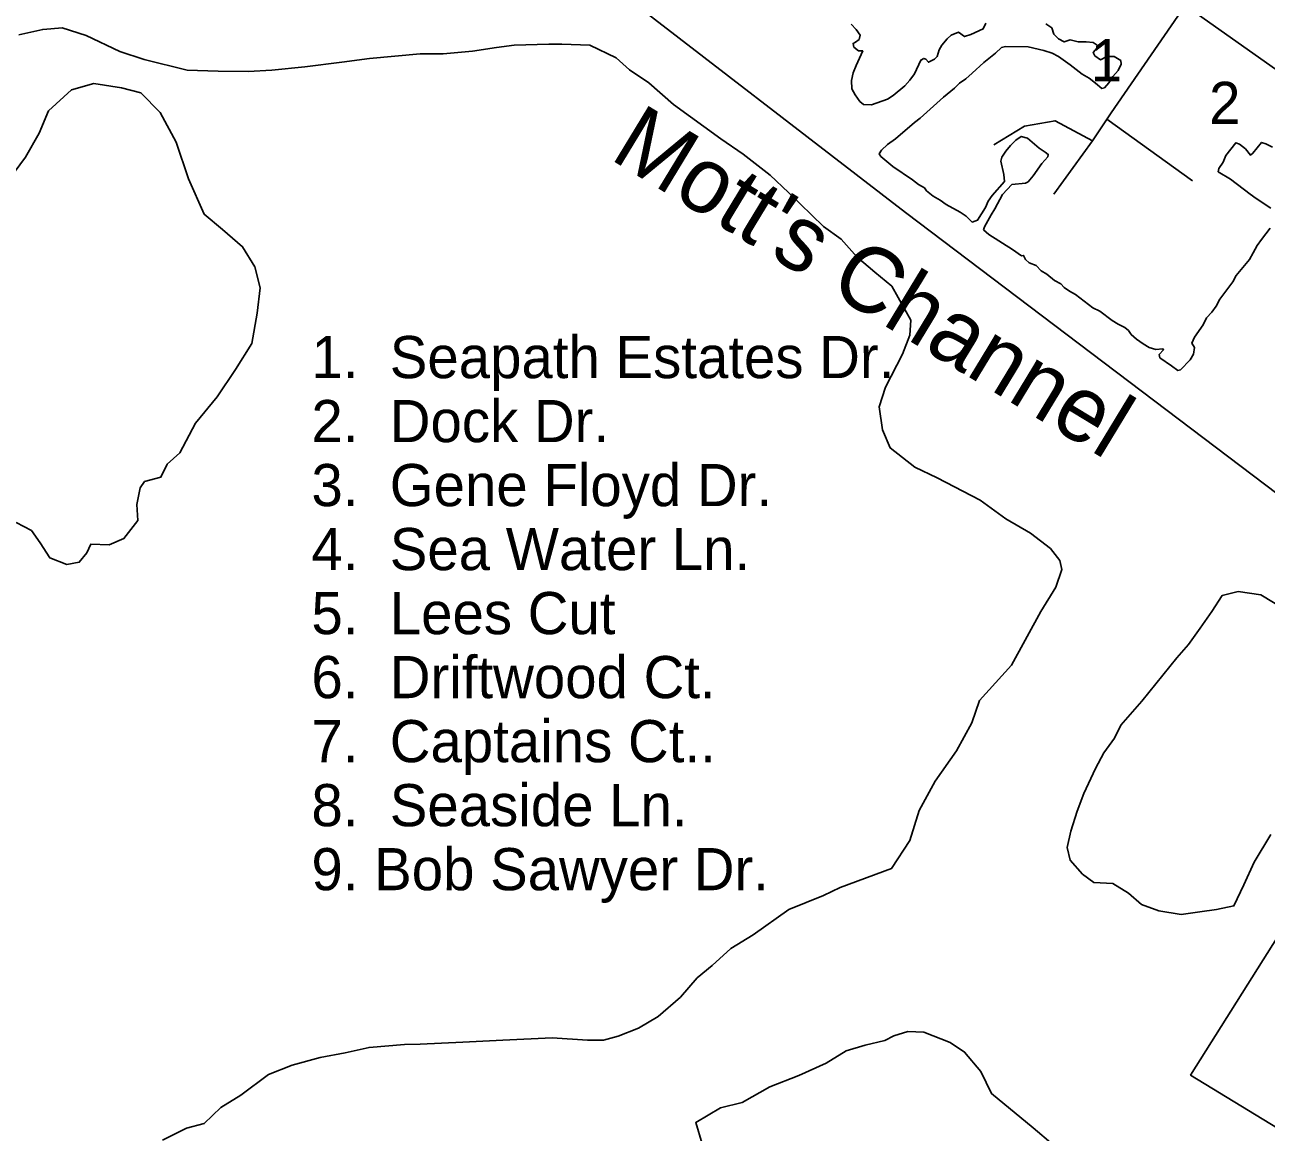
# Model space of a CAD drawing. Extents: x 2290055 to 2389491, y 66597 to 237875.
# Drawn here: x 2358236 to 2361033, y 168633 to 171128 of the extents above; entities that cross this region are included whole.
import ezdxf

# ---------------------------------------------------------------- set-up
doc = ezdxf.new("R2010")
doc.units = 0
for name, color, linetype in [('Exist Boundary Political City Limit New', 7, 'Continuous'), ('Exist Hydrographic Canal', 7, 'Continuous'), ('Exist Hydrographic Creek Single Shore', 7, 'Continuous'), ('Exist Hydrographic Island Shore', 7, 'Continuous'), ('Exist Hydrographic River Shore', 7, 'Continuous'), ('Exist Road Non-System Type 51', 7, 'Continuous'), ('Exist Road Non-System Type 51 Label', 7, 'Continuous'), ('Exist Road Primary US Attributed', 7, 'Continuous'), ('Map Preparation Boundary City Limit Buffer Line', 7, 'Continuous')]:
    doc.layers.add(name, color=color, linetype=linetype)

msp = doc.modelspace()

# ---------------------------------------------------------------- linework, layer by layer
at = {"layer": 'Exist Boundary Political City Limit New'}
msp.add_lwpolyline([(2358951.8, 161971.4), (2360738.2, 164962.8), (2361071, 165376.8), (2361531, 166125.3), (2361325.5, 166707.4), (2362147.8, 167863), (2361882.2, 168051.3), (2361873.8, 168145.5), (2360863, 168761.8), (2361488.2, 169754.8), (2361171.5, 169985.9), (2360220.8, 170704.9), (2359544.2, 171227.1), (2358953.2, 171218.5), (2358790.5, 171227.1), (2358516.5, 171295.5), (2358285.2, 171398.3)], dxfattribs=at)
at = {"layer": 'Exist Hydrographic Creek Single Shore'}
for points in [[(2358223, 171105.4), (2358276.9, 171117.7), (2358294.8, 171119.1)], [(2358294.8, 171119.1), (2358321, 171121.2), (2358374.8, 171103.6), (2358450.4, 171068), (2358505.6, 171049.7), (2358602.6, 171025.5), (2358672.1, 171023.6), (2358739.7, 171022.7), (2358793.1, 171025.9), (2358867.1, 171033.2), (2358950.9, 171044.2), (2359013.1, 171051.8), (2359127.1, 171062.3), (2359178.8, 171062.9), (2359245.4, 171068.6), (2359299.3, 171076.9), (2359339.3, 171081.9), (2359416.8, 171084.8), (2359446.6, 171084.8), (2359509.3, 171082.3), (2359568.6, 171054), (2359598.7, 171026.9), (2359642.6, 170997.2), (2359697.7, 170948.4), (2359804.6, 170871.5), (2359855.2, 170836.5), (2359915.5, 170789.2), (2359956.9, 170750.1), (2360036.3, 170673.8), (2360076.1, 170644.8), (2360111.5, 170604.5), (2360151.3, 170571.1), (2360189.7, 170538.9), (2360232.5, 170462.3), (2360230.7, 170428.9), (2360213.7, 170386.3), (2360175.9, 170311.5), (2360161, 170267.4), (2360169.2, 170215.7), (2360186, 170174.7), (2360242, 170131.8), (2360291.8, 170107.6), (2360388.6, 170057.1), (2360447, 170015.2), (2360502.6, 169983.1), (2360547.3, 169948.4), (2360568.4, 169921), (2360572.7, 169900.8), (2360559.6, 169861.1), (2360525.5, 169806.5), (2360459.7, 169685), (2360387.5, 169605.9), (2360370.5, 169555.7), (2360335.3, 169492), (2360287.3, 169423.8), (2360251.6, 169358.2), (2360230.3, 169290.7), (2360189.3, 169227.6), (2360073.2, 169184.4), (2360035.7, 169166.7), (2359958, 169134.8), (2359877.8, 169077.7), (2359826.9, 169046.8), (2359785.1, 169008.6), (2359751.1, 168980.8), (2359713.7, 168937.6), (2359663.7, 168894.1), (2359619, 168867.3), (2359573.1, 168849.3), (2359540.5, 168840.4), (2359504.2, 168840.7), (2359424.8, 168845.4), (2359313.5, 168840.6), (2359223.7, 168836.2), (2359127.5, 168831.7), (2359092, 168830.4), (2359012.3, 168824.1), (2358957.9, 168812.1), (2358901.7, 168801.3), (2358838.8, 168784.3), (2358785.5, 168763.4), (2358722.9, 168716.7), (2358678.4, 168689), (2358640.9, 168652.7), (2358600.5, 168642.6), (2358547, 168615.4)]]:
    msp.add_lwpolyline(points, dxfattribs=at)
at = {"layer": 'Exist Hydrographic Island Shore'}
for points in [[(2358199.5, 170777.8), (2358237.7, 170829.9), (2358269, 170883.6), (2358289.7, 170934), (2358341.7, 170981.2), (2358392, 170995.8), (2358454.5, 170986.1), (2358498, 170974.7), (2358541.2, 170930.7), (2358577.7, 170864), (2358605.5, 170781.1), (2358640.2, 170701.3), (2358681.7, 170667.2), (2358727, 170628.1), (2358754.7, 170582.6), (2358767, 170535.4), (2358760, 170478.4), (2358747.7, 170410.1), (2358711.2, 170351.6), (2358669.7, 170289.7), (2358620.7, 170230.2), (2358585.7, 170163.4), (2358557, 170138.4), (2358543, 170109.1), (2358506.5, 170099.4), (2358496.2, 170084.7), (2358489.2, 170047.3), (2358491, 170011.5), (2358459.7, 169970.8), (2358426.7, 169956.2), (2358385.2, 169957.8), (2358376.5, 169938.3), (2358359.2, 169917.1), (2358331.5, 169912.3)], [(2358331.5, 169912.3), (2358293.2, 169926.9), (2358270.7, 169961.1), (2358251.5, 169988.7), (2358216.7, 170006.6)], [(2360841.5, 169123.9), (2360791.5, 169132), (2360752.3, 169146.5), (2360723.2, 169171.7), (2360687.9, 169193.2), (2360645.3, 169196), (2360619.7, 169214.6), (2360591.6, 169246.1), (2360584.8, 169274.8), (2360593.2, 169311.1), (2360607.8, 169356.2), (2360622.7, 169396.2), (2360648.8, 169452.4), (2360667.4, 169488), (2360691.8, 169521.2), (2360706, 169549.9), (2360753.2, 169604.4), (2360831.7, 169701.9), (2360858.5, 169731.9), (2360884.8, 169768.8), (2360911, 169806.3), (2360934.2, 169842.6), (2360970.5, 169851.1), (2361021.6, 169843.9), (2361081.9, 169807)], [(2361043.9, 169303.7), (2361006, 169241.9), (2360982.8, 169190.5), (2360960.5, 169142.8), (2360921.3, 169135.2), (2360883.8, 169129.6), (2360841.5, 169123.9)], [(2359762.5, 168606.8), (2359748, 168655.1), (2359803.6, 168688.2), (2359852.8, 168700.2), (2359914.7, 168735.2), (2359980.5, 168760.8), (2360042.2, 168788.9), (2360086.9, 168816.4), (2360129.6, 168829.3), (2360174.5, 168839.4), (2360194.6, 168850.5), (2360226, 168860.3), (2360261.8, 168858.4), (2360321.5, 168835.4), (2360353.9, 168813.6), (2360390.4, 168769.8), (2360414.4, 168720), (2360508.5, 168643.1), (2360553, 168605.3)]]:
    msp.add_lwpolyline(points, dxfattribs=at)
at = {"layer": 'Exist Hydrographic River Shore'}
for points in [[(2360401.5, 171131.7), (2360396, 171119.3), (2360368, 171106.1), (2360354, 171101.6), (2360340.2, 171111.4), (2360323.7, 171104.8), (2360314.5, 171096.1), (2360302.7, 171082.1), (2360296.7, 171072), (2360292, 171056.9), (2360285.7, 171050.8), (2360272.2, 171043.7), (2360266.5, 171050.3), (2360262, 171052.3), (2360255, 171048.4), (2360241, 171017.6), (2360230.5, 171003.4), (2360219.2, 170990.8), (2360193, 170968.7), (2360180.5, 170960.4), (2360144, 170947.4), (2360125.7, 170948.5), (2360118, 170955.3), (2360107.2, 170970.3), (2360100, 170984.1), (2360099, 171002.7), (2360102.7, 171019.6), (2360109.2, 171036.3), (2360124.2, 171069.2), (2360115, 171069.7), (2360104, 171077.8), (2360102.7, 171086.1), (2360108.2, 171088.6), (2360116, 171095.3), (2360118.7, 171104.4), (2360109.7, 171117.2), (2360098, 171129.6)], [(2360446, 171079.5), (2360497, 171078.3), (2360532.2, 171070.4), (2360551, 171064.5), (2360565.5, 171057), (2360591.7, 171038.2), (2360619, 171017.1), (2360634.2, 171007.5), (2360649, 170996.3), (2360663, 170984.3), (2360669, 170986), (2360678.5, 170997.6), (2360687.5, 171011.3), (2360699.7, 171025), (2360706.7, 171039.4), (2360705.5, 171047.6), (2360691, 171056.8), (2360674, 171057), (2360659.7, 171049.5), (2360647.5, 171058.3), (2360643.7, 171065.8), (2360652.2, 171076), (2360652.7, 171081.9), (2360643.7, 171088.1), (2360628, 171089.8), (2360609.5, 171089.9), (2360591.7, 171094.3), (2360578.5, 171089.6), (2360565.5, 171096.2), (2360554.7, 171107.3), (2360550.7, 171120.9), (2360536.7, 171130.2)], [(2360396.7, 170666.1), (2360399, 170673), (2360413.7, 170700), (2360422.2, 170713.8), (2360439, 170746), (2360460.5, 170768.2), (2360491, 170771.3), (2360497.2, 170774.4), (2360508, 170787.8), (2360527.7, 170815.8), (2360541.2, 170830.7), (2360542.2, 170836), (2360535.7, 170841.2), (2360522, 170849.9), (2360495.7, 170872.4), (2360481.5, 170876.6), (2360469.5, 170867.8), (2360457.5, 170855.8), (2360446.7, 170843.7), (2360437.5, 170829.8), (2360435.2, 170821.2), (2360442, 170790.7), (2360443.7, 170775.3), (2360416.2, 170743.8), (2360407, 170730.4), (2360400.7, 170716.4), (2360383.2, 170687.7), (2360370.7, 170683.5), (2360357.2, 170696.7), (2360344, 170706.1), (2360312.2, 170723), (2360298.5, 170732.9), (2360282.7, 170742.3), (2360268.2, 170753.7), (2360263.5, 170760.5), (2360250.2, 170768.4), (2360236.7, 170779), (2360192.2, 170808.9), (2360165, 170831.4), (2360161.5, 170837.7), (2360167, 170845.5), (2360180.5, 170858.4), (2360198.5, 170871.1), (2360241, 170908.1), (2360253.5, 170917.4), (2360306, 170965.3), (2360331, 170985.6), (2360342.2, 170996.5), (2360356.5, 171006.3), (2360371.2, 171018.9), (2360397.5, 171043.1), (2360423.5, 171064.4), (2360437, 171077.3), (2360446, 171079.5)], [(2361047.5, 170852.4), (2361032.5, 170859.9), (2361023, 170863.2), (2361003.5, 170838.8), (2360998.2, 170834), (2360986.7, 170848.5), (2360973.2, 170859.4), (2360964.7, 170862.2), (2360942.2, 170833.9), (2360936.2, 170818.4), (2360926.5, 170804.4), (2360925.5, 170796.9), (2360952.7, 170780), (2360997, 170746.2), (2361010.7, 170736.4), (2361044, 170714.9)], [(2361042.5, 170669.7), (2361022.5, 170644.2), (2361013, 170630.5), (2361003.7, 170614.6), (2360996, 170599.2), (2360966, 170563), (2360958.2, 170548.9), (2360929.2, 170509.9), (2360920.5, 170494.2), (2360911, 170480.9), (2360899, 170467.7), (2360891, 170452.2), (2360871.7, 170424.3), (2360866, 170411), (2360871.7, 170401.3), (2360869.7, 170386.2), (2360861.7, 170373.4), (2360840.5, 170351.1), (2360834, 170349.1), (2360820.2, 170359.8), (2360793.7, 170378), (2360792.5, 170385.5), (2360802.2, 170395.9), (2360800.5, 170397.7), (2360784.5, 170396.4), (2360769.7, 170401.4), (2360756, 170409.4), (2360741, 170420.1), (2360729.5, 170430.5), (2360723.5, 170439.1), (2360714.5, 170446), (2360699.5, 170453.6), (2360686.2, 170461.7), (2360658.5, 170483), (2360642.7, 170490.2), (2360603.7, 170520.6), (2360590.5, 170528.1), (2360578, 170536.5), (2360570.5, 170544.7), (2360556.2, 170552), (2360539, 170566), (2360526, 170574.1), (2360515, 170585.6), (2360499.5, 170592.1), (2360490.7, 170599), (2360486.7, 170608.4), (2360482, 170607.4), (2360461.7, 170621.8), (2360408.5, 170655.6), (2360396.7, 170666.1)]]:
    msp.add_lwpolyline(points, dxfattribs=at)
at = {"layer": 'Exist Road Non-System Type 51'}
for points in [[(2360864, 171191.8), (2360684.1, 170929.8), (2360642, 170866.7), (2360557.8, 170911.8), (2360488.7, 170899.8), (2360419.6, 170857.7)], [(2360867.4, 170776.5), (2360674, 170915.2)], [(2360642, 170866.7), (2360554.8, 170746.4)]]:
    msp.add_lwpolyline(points, dxfattribs=at)
at = {"layer": 'Exist Road Primary US Attributed'}
msp.add_lwpolyline([(2360724.5, 171261.4), (2360880.8, 171150.8), (2361003.2, 171064.3), (2361149.2, 170961.4), (2361291.9, 170862.1), (2361469, 170739.3), (2361623, 170630.7), (2361756.7, 170538.5), (2361841.3, 170478.1), (2362001.9, 170364.7), (2362172.5, 170245.6), (2362293, 170162.5), (2362475.8, 170033.5), (2362638.8, 169920.1), (2362769.7, 169846.4), (2362858, 169794), (2362917.1, 169756.2), (2363040.4, 169674), (2363197.7, 169563.4), (2363231.7, 169541.7), (2363355.5, 169451.4), (2363442.4, 169391.9), (2363578.5, 169297)], dxfattribs=at)
at = {"layer": 'Map Preparation Boundary City Limit Buffer Line'}
msp.add_lwpolyline([(2358951.8, 161971.4), (2360738.2, 164962.8), (2361071, 165376.8), (2361531, 166125.3), (2361325.5, 166707.4), (2362147.8, 167863), (2361882.2, 168051.3), (2361873.8, 168145.5), (2360863, 168761.8), (2361488.2, 169754.8), (2361171.5, 169985.9), (2360220.8, 170704.9), (2359544.2, 171227.1), (2358953.2, 171218.5), (2358790.5, 171227.1), (2358516.5, 171295.5), (2358285.2, 171398.3)], dxfattribs=at)

# ---------------------------------------------------------------- texts
at = {"layer": 'Exist Hydrographic Canal'}
msp.add_text("Mott's Channel", height=147.637, rotation=328.7445, dxfattribs=at).set_placement((2359551.3, 170827.4))
at = {"layer": 'Exist Road Non-System Type 51 Label'}
for s, p in [('1', (2360637.8, 171000.8)), ('2', (2360904.7, 170904.7)), ('1.  Seapath Estates Dr.', (2358882.2, 170332)), ('2.  Dock Dr.', (2358882.2, 170187.8)), ('3.  Gene Floyd Dr.', (2358882.2, 170043.6)), ('4.  Sea Water Ln.', (2358882.2, 169899.4)), ('5.  Lees Cut', (2358882.2, 169755.2)), ('6.  Driftwood Ct.', (2358882.2, 169611)), ('7.  Captains Ct..', (2358882.2, 169466.7)), ('8.  Seaside Ln.', (2358882.2, 169322.5)), ('9. Bob Sawyer Dr.', (2358882.2, 169178.3))]:
    msp.add_text(s, height=95, dxfattribs=at).set_placement(p)

doc.saveas('drawing.dxf')
